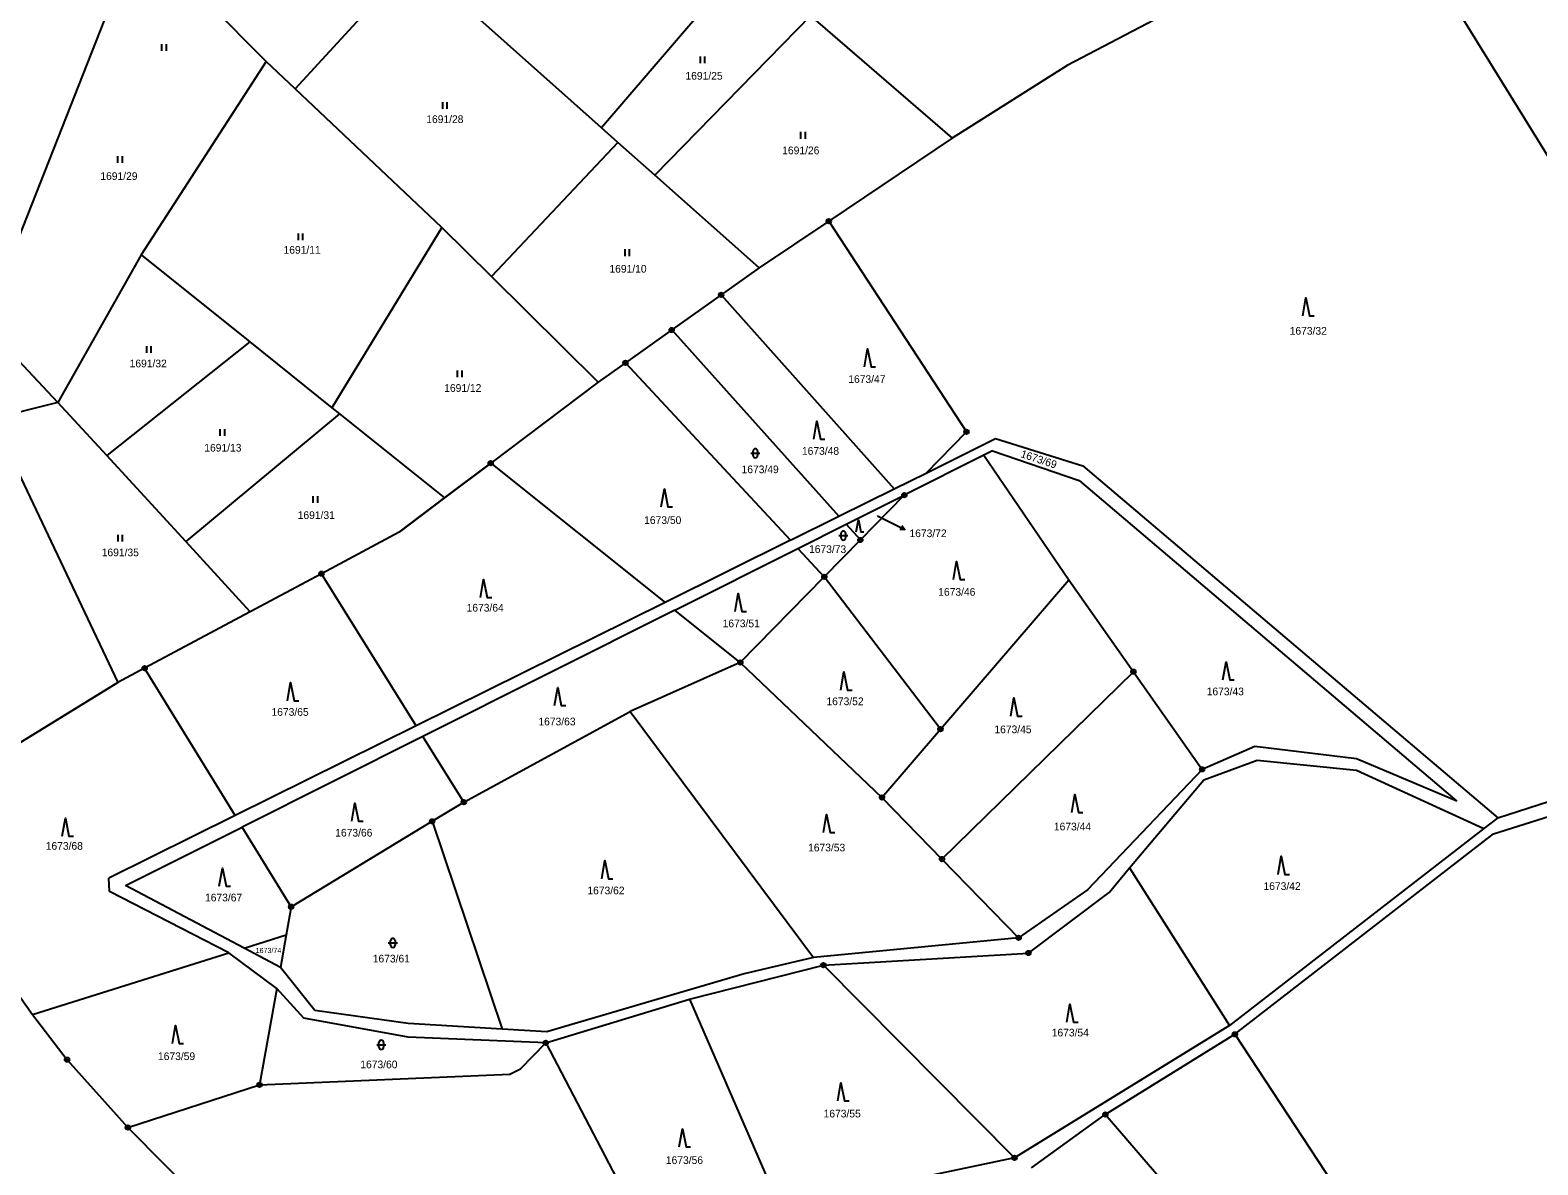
# Model space of a CAD drawing. Extents: x -445050 to -440454, y -1134563 to -1129741.
# Drawn here: x -444375.4 to -444041.9, y -1133119.7 to -1132868.8 of the extents above; entities that cross this region are included whole.
import ezdxf

# ---------------------------------------------------------------- set-up
doc = ezdxf.new("R2010")
doc.units = 0
for name, color, linetype in [('Vrstva 1', 7, 'Continuous'), ('Vrstva 16', 7, 'Continuous'), ('Vrstva 18', 7, 'Continuous'), ('Vrstva 24', 7, 'Continuous'), ('Vrstva 25', 7, 'Continuous'), ('Vrstva 52', 7, 'Continuous'), ('Vrstva 6', 7, 'Continuous')]:
    doc.layers.add(name, color=color, linetype=linetype)

msp = doc.modelspace()

# ---------------------------------------------------------------- linework, layer by layer
at = {"layer": 'Vrstva 1'}
for points in [[(-444075.98, -1132837.84), (-443999.41, -1132961.81)], [(-444107.5, -1132856.45), (-444146, -1132876.67)], [(-444146, -1132876.67), (-444171.45, -1132892.73)], [(-444171.45, -1132892.73), (-444198.74, -1132911.07)], [(-444198.74, -1132911.07), (-444214.15, -1132921.42)], [(-444198.74, -1132911.07), (-444168.28, -1132957.64)], [(-444214.15, -1132921.42), (-444222.53, -1132927.36)], [(-444222.53, -1132927.36), (-444233.49, -1132935.13)], [(-444222.53, -1132927.36), (-444184.28, -1132970.26)], [(-444233.49, -1132935.13), (-444243.71, -1132942.38)], [(-444233.49, -1132935.13), (-444196.48, -1132976.31)], [(-444243.71, -1132942.38), (-444249.73, -1132946.65)], [(-444243.71, -1132942.38), (-444207.23, -1132981.64)], [(-444249.73, -1132946.65), (-444273.54, -1132964.58)], [(-444177.22, -1132966.76), (-444168.28, -1132957.64)], [(-444177.22, -1132966.76), (-444161.84, -1132959.14)], [(-444161.84, -1132959.14), (-444142.56, -1132965.14)], [(-444164.42, -1132962.84), (-444182.03, -1132971.67)], [(-444162.52, -1132961.89), (-444164.42, -1132962.84)], [(-444164.42, -1132962.84), (-444145.65, -1132990.41)], [(-444162.52, -1132961.89), (-444143.36, -1132968.38)], [(-444283.75, -1132972.27), (-444273.54, -1132964.58)], [(-444273.54, -1132964.58), (-444234.95, -1132995.38)], [(-444184.28, -1132970.26), (-444177.22, -1132966.76)], [(-444142.56, -1132965.14), (-444050.72, -1133043)], [(-444196.48, -1132976.31), (-444184.28, -1132970.26)], [(-444143.36, -1132968.38), (-444059.81, -1133039.3)], [(-444293.81, -1132979.85), (-444283.75, -1132972.27)], [(-444194.87, -1132978.1), (-444182.03, -1132971.67)], [(-444191.75, -1132981.57), (-444182.03, -1132971.67)], [(-444207.23, -1132981.64), (-444196.48, -1132976.31)], [(-444293.81, -1132979.85), (-444310.98, -1132989.02)], [(-444205.55, -1132983.45), (-444194.87, -1132978.1)], [(-444194.87, -1132978.1), (-444191.75, -1132981.57)], [(-444207.23, -1132981.64), (-444234.95, -1132995.38)], [(-444232.8, -1132997.1), (-444205.55, -1132983.45)], [(-444205.55, -1132983.45), (-444199.73, -1132989.71)], [(-444199.73, -1132989.71), (-444191.75, -1132981.57)], [(-444310.98, -1132989.02), (-444326.73, -1132997.43)], [(-444290, -1133022.67), (-444310.98, -1132989.02)], [(-444218.32, -1133008.66), (-444199.73, -1132989.71)], [(-444174.01, -1133023.41), (-444199.73, -1132989.71)], [(-444174.01, -1133023.41), (-444145.65, -1132990.41)], [(-444145.65, -1132990.41), (-444131.34, -1133010.7)], [(-444234.95, -1132995.38), (-444290, -1133022.67)], [(-444232.8, -1132997.1), (-444288.54, -1133025.02)], [(-444218.32, -1133008.66), (-444232.8, -1132997.1)], [(-444326.73, -1132997.43), (-444350.1, -1133009.92)], [(-444350.1, -1133009.92), (-444356.05, -1133013.1)], [(-444330.06, -1133042.53), (-444350.1, -1133009.92)], [(-444218.32, -1133008.66), (-444242.65, -1133019.52)], [(-444218.32, -1133008.66), (-444186.97, -1133038.5)], [(-444173.7, -1133052.13), (-444131.34, -1133010.7)], [(-444131.34, -1133010.7), (-444116.11, -1133032.3)], [(-444381.89, -1133029.04), (-444356.05, -1133013.1)], [(-444279.48, -1133039.55), (-444242.65, -1133019.52)], [(-444242.65, -1133019.52), (-444202.09, -1133073.87)], [(-444290, -1133022.67), (-444330.06, -1133042.53)], [(-444186.97, -1133038.5), (-444174.01, -1133023.41)], [(-444288.54, -1133025.02), (-444328.51, -1133045.05)], [(-444279.48, -1133039.55), (-444288.54, -1133025.02)], [(-444104.51, -1133027.21), (-444116.11, -1133032.3)], [(-444081.96, -1133030), (-444104.51, -1133027.21)], [(-444115.78, -1133034.6), (-444103.93, -1133030.23)], [(-444103.93, -1133030.23), (-444081.98, -1133032.5)], [(-444059.81, -1133039.3), (-444081.96, -1133030)], [(-444116.11, -1133032.3), (-444141.51, -1133058.9)], [(-444081.98, -1133032.5), (-444053.78, -1133045.37)], [(-444132.17, -1133054.08), (-444115.78, -1133034.6)], [(-444051.65, -1133046.54), (-444014.06, -1133034.67)], [(-444050.72, -1133043), (-444023.29, -1133034.19)], [(-444286.47, -1133043.78), (-444279.48, -1133039.55)], [(-444186.97, -1133038.5), (-444173.7, -1133052.13)], [(-444330.06, -1133042.53), (-444358, -1133056.38)], [(-444317.68, -1133062.67), (-444286.47, -1133043.78)], [(-444286.47, -1133043.78), (-444270.97, -1133089.73)], [(-444050.72, -1133043), (-444053.78, -1133045.37)], [(-444354.33, -1133057.98), (-444328.51, -1133045.05)], [(-444317.68, -1133062.67), (-444328.51, -1133045.05)], [(-444053.78, -1133045.37), (-444110.07, -1133088.91)], [(-444108.88, -1133090.88), (-444051.65, -1133046.54)], [(-444401.02, -1133049.78), (-444374.94, -1133086.5)], [(-444173.7, -1133052.13), (-444156.73, -1133069.55)], [(-444357.9, -1133059.33), (-444358, -1133056.38)], [(-444136.74, -1133059.5), (-444132.17, -1133054.08)], [(-444132.17, -1133054.08), (-444110.07, -1133088.91)], [(-444331.48, -1133072.88), (-444357.9, -1133059.33)], [(-444328.11, -1133071.82), (-444354.33, -1133057.98)], [(-444141.51, -1133058.9), (-444156.73, -1133069.55)], [(-444154.55, -1133072.91), (-444136.74, -1133059.5)], [(-444317.68, -1133062.67), (-444318.79, -1133068.9)], [(-444328.11, -1133071.82), (-444318.79, -1133068.9)], [(-444318.79, -1133068.9), (-444320.06, -1133076.07)], [(-444156.73, -1133069.55), (-444202.09, -1133073.87)], [(-444374.94, -1133086.5), (-444331.48, -1133072.88)], [(-444320.89, -1133080.75), (-444331.48, -1133072.88)], [(-444320.06, -1133076.07), (-444328.11, -1133071.82)], [(-444202.09, -1133073.87), (-444217.47, -1133077.48)], [(-444199.92, -1133075.59), (-444154.55, -1133072.91)], [(-444312.44, -1133085.59), (-444320.06, -1133076.07)], [(-444229.52, -1133083.1), (-444199.92, -1133075.59)], [(-444199.92, -1133075.59), (-444157.64, -1133118.19)], [(-444320.89, -1133080.75), (-444324.68, -1133102.07)], [(-444314.9, -1133087.28), (-444320.89, -1133080.75)], [(-444217.47, -1133077.48), (-444261.13, -1133090.32)], [(-444261.37, -1133092.78), (-444229.52, -1133083.1)], [(-444229.52, -1133083.1), (-444207.38, -1133134.17)], [(-444374.94, -1133086.5), (-444367.26, -1133096.5)], [(-444291.82, -1133091.5), (-444314.9, -1133087.28)], [(-444291.78, -1133088.49), (-444312.44, -1133085.59)], [(-444270.97, -1133089.73), (-444291.78, -1133088.49)], [(-444261.13, -1133090.32), (-444270.97, -1133089.73)], [(-444110.07, -1133088.91), (-444157.64, -1133118.19)], [(-444261.37, -1133092.78), (-444291.82, -1133091.5)], [(-444266.96, -1133098.52), (-444261.37, -1133092.78)], [(-444261.37, -1133092.78), (-444234.32, -1133144.46)], [(-444137.56, -1133108.63), (-444108.88, -1133090.88)], [(-444108.88, -1133090.88), (-444048.89, -1133182.21)], [(-444367.26, -1133096.5), (-444353.8, -1133111.5)], [(-444324.68, -1133102.07), (-444269.34, -1133099.66)], [(-444269.34, -1133099.66), (-444266.96, -1133098.52)], [(-444353.8, -1133111.5), (-444324.68, -1133102.07)], [(-444153.92, -1133120.41), (-444137.56, -1133108.63)], [(-444067.6, -1133189.92), (-444137.56, -1133108.63)], [(-444353.8, -1133111.5), (-444337.23, -1133128.23)], [(-444157.64, -1133118.19), (-444193.72, -1133125.8)]]:
    msp.add_lwpolyline(points, dxfattribs=at)
at = {"layer": 'Vrstva 16'}
msp.add_line((-444184.57, -1132977.92), (-444181.88, -1132979.24), dxfattribs=at)
for points in [[(-444187.97, -1132976.26), (-444184.57, -1132977.92)], [(-444182.55, -1132978.35), (-444181.88, -1132979.24), (-444182.99, -1132979.25)]]:
    msp.add_lwpolyline(points, dxfattribs=at)
at = {"layer": 'Vrstva 24'}
for centre, radius in [((-444198.74, -1132911.07), 0.5), ((-444198.74, -1132911.07), 0.1), ((-444222.53, -1132927.36), 0.5), ((-444222.53, -1132927.36), 0.1), ((-444233.49, -1132935.13), 0.5), ((-444233.49, -1132935.13), 0.1), ((-444243.71, -1132942.38), 0.5), ((-444243.71, -1132942.38), 0.1), ((-444168.28, -1132957.64), 0.5), ((-444168.28, -1132957.64), 0.1), ((-444273.54, -1132964.58), 0.5), ((-444273.54, -1132964.58), 0.1), ((-444182.03, -1132971.67), 0.5), ((-444182.03, -1132971.67), 0.1), ((-444191.75, -1132981.57), 0.5), ((-444191.75, -1132981.57), 0.1), ((-444310.98, -1132989.02), 0.5), ((-444310.98, -1132989.02), 0.1), ((-444199.73, -1132989.71), 0.5), ((-444199.73, -1132989.71), 0.1), ((-444350.1, -1133009.92), 0.5), ((-444350.1, -1133009.92), 0.1), ((-444218.32, -1133008.66), 0.5), ((-444218.32, -1133008.66), 0.1), ((-444131.34, -1133010.7), 0.5), ((-444131.34, -1133010.7), 0.1), ((-444174.01, -1133023.41), 0.5), ((-444174.01, -1133023.41), 0.1), ((-444116.11, -1133032.3), 0.5), ((-444116.11, -1133032.3), 0.1), ((-444279.48, -1133039.55), 0.5), ((-444279.48, -1133039.55), 0.1), ((-444186.97, -1133038.5), 0.5), ((-444186.97, -1133038.5), 0.1), ((-444286.47, -1133043.78), 0.5), ((-444286.47, -1133043.78), 0.1), ((-444173.7, -1133052.13), 0.5), ((-444173.7, -1133052.13), 0.1), ((-444317.68, -1133062.67), 0.5), ((-444317.68, -1133062.67), 0.1), ((-444156.73, -1133069.55), 0.5), ((-444156.73, -1133069.55), 0.1), ((-444154.55, -1133072.91), 0.5), ((-444154.55, -1133072.91), 0.1), ((-444199.92, -1133075.59), 0.5), ((-444199.92, -1133075.59), 0.1), ((-444108.88, -1133090.88), 0.5), ((-444261.37, -1133092.78), 0.5), ((-444261.37, -1133092.78), 0.1), ((-444108.88, -1133090.88), 0.1), ((-444367.26, -1133096.5), 0.5), ((-444367.26, -1133096.5), 0.1), ((-444324.68, -1133102.07), 0.5), ((-444324.68, -1133102.07), 0.1), ((-444137.56, -1133108.63), 0.5), ((-444137.56, -1133108.63), 0.1), ((-444353.8, -1133111.5), 0.5), ((-444353.8, -1133111.5), 0.1), ((-444157.64, -1133118.19), 0.5), ((-444157.64, -1133118.19), 0.1)]:
    msp.add_circle(centre, radius, dxfattribs=at)
at = {"layer": 'Vrstva 25'}
for p, q in [((-444346.28, -1132873.41), (-444346.28, -1132871.91)), ((-444345.28, -1132873.41), (-444345.28, -1132871.91)), ((-444227.14, -1132876.15), (-444227.14, -1132874.65)), ((-444226.14, -1132876.15), (-444226.14, -1132874.65)), ((-444284.16, -1132886.25), (-444284.16, -1132884.75)), ((-444283.16, -1132886.25), (-444283.16, -1132884.75)), ((-444204.9, -1132892.83), (-444204.9, -1132891.33)), ((-444203.9, -1132892.83), (-444203.9, -1132891.33)), ((-444356.01, -1132898.19), (-444356.01, -1132896.69)), ((-444355.01, -1132898.19), (-444355.01, -1132896.69)), ((-444316.07, -1132915.29), (-444316.07, -1132913.79)), ((-444315.07, -1132915.29), (-444315.07, -1132913.79)), ((-444243.81, -1132918.79), (-444243.81, -1132917.29)), ((-444242.81, -1132918.79), (-444242.81, -1132917.29)), ((-444349.65, -1132940.19), (-444349.65, -1132938.69)), ((-444348.65, -1132940.19), (-444348.65, -1132938.69)), ((-444280.87, -1132945.56), (-444280.87, -1132944.06)), ((-444279.87, -1132945.56), (-444279.87, -1132944.06)), ((-444333.37, -1132958.54), (-444333.37, -1132957.04)), ((-444332.37, -1132958.54), (-444332.37, -1132957.04)), ((-444216, -1132962.4), (-444214, -1132962.4)), ((-444215.5, -1132962.9), (-444215.5, -1132961.9)), ((-444214.5, -1132961.9), (-444214.5, -1132962.9)), ((-444312.78, -1132973.37), (-444312.78, -1132971.87)), ((-444311.78, -1132973.37), (-444311.78, -1132971.87)), ((-444355.97, -1132981.9), (-444355.97, -1132980.4)), ((-444354.97, -1132981.9), (-444354.97, -1132980.4)), ((-444196.53, -1132980.59), (-444194.53, -1132980.59)), ((-444196.03, -1132981.09), (-444196.03, -1132980.09)), ((-444195.03, -1132980.09), (-444195.03, -1132981.09)), ((-444296.19, -1133070.66), (-444294.19, -1133070.66)), ((-444295.69, -1133071.16), (-444295.69, -1133070.16)), ((-444294.69, -1133070.16), (-444294.69, -1133071.16)), ((-444298.75, -1133093.21), (-444296.75, -1133093.21)), ((-444298.25, -1133093.71), (-444298.25, -1133092.71)), ((-444297.25, -1133092.71), (-444297.25, -1133093.71))]:
    msp.add_line(p, q, dxfattribs=at)
for points in [[(-444093.86, -1132932), (-444093.16, -1132928), (-444092.36, -1132932), (-444091.36, -1132932)], [(-444190.87, -1132943.27), (-444190.17, -1132939.27), (-444189.37, -1132943.27), (-444188.37, -1132943.27)], [(-444202.08, -1132959.29), (-444201.38, -1132955.29), (-444200.58, -1132959.29), (-444199.58, -1132959.29)], [(-444235.82, -1132974.24), (-444235.12, -1132970.24), (-444234.32, -1132974.24), (-444233.32, -1132974.24)], [(-444192.66, -1132979.79), (-444192.19, -1132977.11), (-444191.65, -1132979.79), (-444190.98, -1132979.79)], [(-444171.15, -1132990.3), (-444170.45, -1132986.3), (-444169.65, -1132990.3), (-444168.65, -1132990.3)], [(-444275.8, -1132994.3), (-444275.1, -1132990.3), (-444274.3, -1132994.3), (-444273.3, -1132994.3)], [(-444219.46, -1132997.37), (-444218.76, -1132993.37), (-444217.96, -1132997.37), (-444216.96, -1132997.37)], [(-444111.53, -1133012.49), (-444110.83, -1133008.49), (-444110.03, -1133012.49), (-444109.03, -1133012.49)], [(-444318.52, -1133017.11), (-444317.82, -1133013.11), (-444317.02, -1133017.11), (-444316.02, -1133017.11)], [(-444196.1, -1133014.76), (-444195.4, -1133010.76), (-444194.6, -1133014.76), (-444193.6, -1133014.76)], [(-444259.42, -1133018.2), (-444258.72, -1133014.2), (-444257.92, -1133018.2), (-444256.92, -1133018.2)], [(-444158.46, -1133020.5), (-444157.76, -1133016.5), (-444156.96, -1133020.5), (-444155.96, -1133020.5)], [(-444304.26, -1133043.77), (-444303.56, -1133039.77), (-444302.76, -1133043.77), (-444301.76, -1133043.77)], [(-444145, -1133041.83), (-444144.3, -1133037.83), (-444143.5, -1133041.83), (-444142.5, -1133041.83)], [(-444368.34, -1133047.06), (-444367.64, -1133043.06), (-444366.84, -1133047.06), (-444365.84, -1133047.06)], [(-444199.91, -1133046.26), (-444199.21, -1133042.26), (-444198.41, -1133046.26), (-444197.41, -1133046.26)], [(-444248.98, -1133056.47), (-444248.28, -1133052.47), (-444247.48, -1133056.47), (-444246.48, -1133056.47)], [(-444099.34, -1133055.52), (-444098.64, -1133051.52), (-444097.84, -1133055.52), (-444096.84, -1133055.52)], [(-444333.59, -1133058.12), (-444332.89, -1133054.12), (-444332.09, -1133058.12), (-444331.09, -1133058.12)], [(-444146.09, -1133088.18), (-444145.39, -1133084.18), (-444144.59, -1133088.18), (-444143.59, -1133088.18)], [(-444343.97, -1133092.9), (-444343.27, -1133088.9), (-444342.47, -1133092.9), (-444341.47, -1133092.9)], [(-444196.74, -1133105.58), (-444196.04, -1133101.58), (-444195.24, -1133105.58), (-444194.24, -1133105.58)], [(-444231.81, -1133115.77), (-444231.11, -1133111.77), (-444230.31, -1133115.77), (-444229.31, -1133115.77)]]:
    msp.add_lwpolyline(points, dxfattribs=at)
for centre, start, end in [((-444215, -1132961.9), 0, 180), ((-444215, -1132962.9), 180, 0), ((-444195.53, -1132980.09), 0, 180), ((-444195.53, -1132981.09), 180, 0), ((-444295.19, -1133070.16), 0, 180), ((-444295.19, -1133071.16), 180, 0), ((-444297.75, -1133092.71), 0, 180), ((-444297.75, -1133093.71), 180, 0)]:
    msp.add_arc(centre, 0.5, start, end, dxfattribs=at)
at = {"layer": 'Vrstva 52'}
msp.add_lwpolyline([(-444107.5, -1132856.45), (-444146, -1132876.67), (-444171.45, -1132892.73), (-444198.74, -1132911.07), (-444214.15, -1132921.42), (-444222.53, -1132927.36), (-444233.49, -1132935.13), (-444243.71, -1132942.38), (-444249.73, -1132946.65), (-444273.54, -1132964.58), (-444283.75, -1132972.27), (-444293.81, -1132979.85), (-444310.98, -1132989.02), (-444326.73, -1132997.43), (-444350.1, -1133009.92), (-444356.05, -1133013.1), (-444381.89, -1133029.04)], dxfattribs=at)
at = {"layer": 'Vrstva 6'}
for points in [[(-444323.24, -1132875.74), (-444348.15, -1132850.64)], [(-444288.91, -1132851.43), (-444316.81, -1132881.81)], [(-444217.13, -1132853.27), (-444249, -1132890.44)], [(-444358.98, -1132866.48), (-444385.62, -1132933.83)], [(-444249, -1132890.44), (-444276.56, -1132865.94)], [(-444202.77, -1132865.68), (-444237.21, -1132900.92)], [(-444202.77, -1132865.68), (-444171.45, -1132892.73)], [(-444323.24, -1132875.74), (-444350.9, -1132918.5)], [(-444316.81, -1132881.81), (-444323.24, -1132875.74)], [(-444284.34, -1132912.47), (-444316.81, -1132881.81)], [(-444245.39, -1132893.65), (-444249, -1132890.44)], [(-444245.39, -1132893.65), (-444273.38, -1132923.29)], [(-444237.21, -1132900.92), (-444245.39, -1132893.65)], [(-444214.15, -1132921.42), (-444237.21, -1132900.92)], [(-444284.34, -1132912.47), (-444308.66, -1132952.33)], [(-444273.38, -1132923.29), (-444284.34, -1132912.47)], [(-444350.9, -1132918.5), (-444369.29, -1132951.14)], [(-444350.9, -1132918.5), (-444326.85, -1132937.76)], [(-444249.73, -1132946.65), (-444273.38, -1132923.29)], [(-444369.29, -1132951.14), (-444385.62, -1132933.83)], [(-444326.85, -1132937.76), (-444358.5, -1132962.87)], [(-444326.85, -1132937.76), (-444308.66, -1132952.33)], [(-444369.29, -1132951.14), (-444384.04, -1132954.85)], [(-444358.5, -1132962.87), (-444369.29, -1132951.14)], [(-444307, -1132953.66), (-444340.99, -1132981.92)], [(-444308.66, -1132952.33), (-444307, -1132953.66)], [(-444307, -1132953.66), (-444283.75, -1132972.27)], [(-444383.51, -1132955.19), (-444356.05, -1133013.1)], [(-444340.99, -1132981.92), (-444358.5, -1132962.87)], [(-444326.73, -1132997.43), (-444340.99, -1132981.92)]]:
    msp.add_lwpolyline(points, dxfattribs=at)

# ---------------------------------------------------------------- texts
at = {"layer": 'Vrstva 16'}
msp.add_text('1673/72', height=1.7, dxfattribs=at).set_placement((-444180.88, -1132980.94))
at = {"layer": 'Vrstva 18'}
for s, height, p in [('1691/25', 1.7, (-444230.44, -1132879.78)), ('1691/28', 1.7, (-444287.79, -1132889.37)), ('1691/26', 1.7, (-444209.04, -1132896.27)), ('1691/29', 1.7, (-444359.9, -1132901.95)), ('1691/11', 1.7, (-444319.37, -1132918.27)), ('1691/10', 1.7, (-444247.26, -1132922.45)), ('1673/32', 1.7, (-444096.76, -1132936.17)), ('1691/32', 1.7, (-444353.42, -1132943.39)), ('1691/12', 1.7, (-444283.82, -1132948.81)), ('1673/47', 1.7, (-444194.42, -1132946.85)), ('1691/13', 1.7, (-444336.9, -1132962.02)), ('1673/48', 1.7, (-444204.68, -1132962.73)), ('1673/49', 1.7, (-444218.03, -1132966.8)), ('1691/31', 1.7, (-444316.24, -1132976.92)), ('1673/50', 1.7, (-444239.58, -1132978.03)), ('1673/72', 0.1, (-444188.22, -1132976.26)), ('1691/35', 1.7, (-444359.59, -1132985.17)), ('1673/73', 1.7, (-444203.1, -1132984.44)), ('1673/46', 1.7, (-444174.52, -1132993.9)), ('1673/64', 1.7, (-444278.87, -1132997.4)), ('1673/51', 1.7, (-444222.22, -1133000.87)), ('1673/52', 1.7, (-444199.25, -1133018.1)), ('1673/43', 1.7, (-444115.12, -1133015.91)), ('1673/65', 1.7, (-444322.03, -1133020.45)), ('1673/63', 1.7, (-444262.98, -1133022.56)), ('1673/45', 1.7, (-444162.09, -1133024.3)), ('1673/44', 1.7, (-444148.93, -1133045.79)), ('1673/66', 1.7, (-444307.93, -1133047.15)), ('1673/68', 1.7, (-444371.98, -1133050.07)), ('1673/53', 1.7, (-444203.32, -1133050.43)), ('1673/42', 1.7, (-444102.55, -1133058.96)), ('1673/67', 1.7, (-444336.74, -1133061.48)), ('1673/62', 1.7, (-444252.14, -1133059.92)), ('1673/74', 1.14, (-444325.55, -1133072.91)), ('1673/61', 1.7, (-444299.63, -1133074.99)), ('1673/54', 1.7, (-444149.41, -1133091.35)), ('1673/59', 1.7, (-444347.15, -1133096.58)), ('1673/60', 1.7, (-444302.38, -1133098.39)), ('1673/55', 1.7, (-444199.88, -1133109.26)), ('1673/56', 1.7, (-444234.78, -1133119.55))]:
    msp.add_text(s, height=height, dxfattribs=at).set_placement(p)
msp.add_text('1673/69', height=1.7, rotation=341.6463, dxfattribs=at).set_placement((-444156.43, -1132963.22))

doc.saveas('drawing.dxf')
